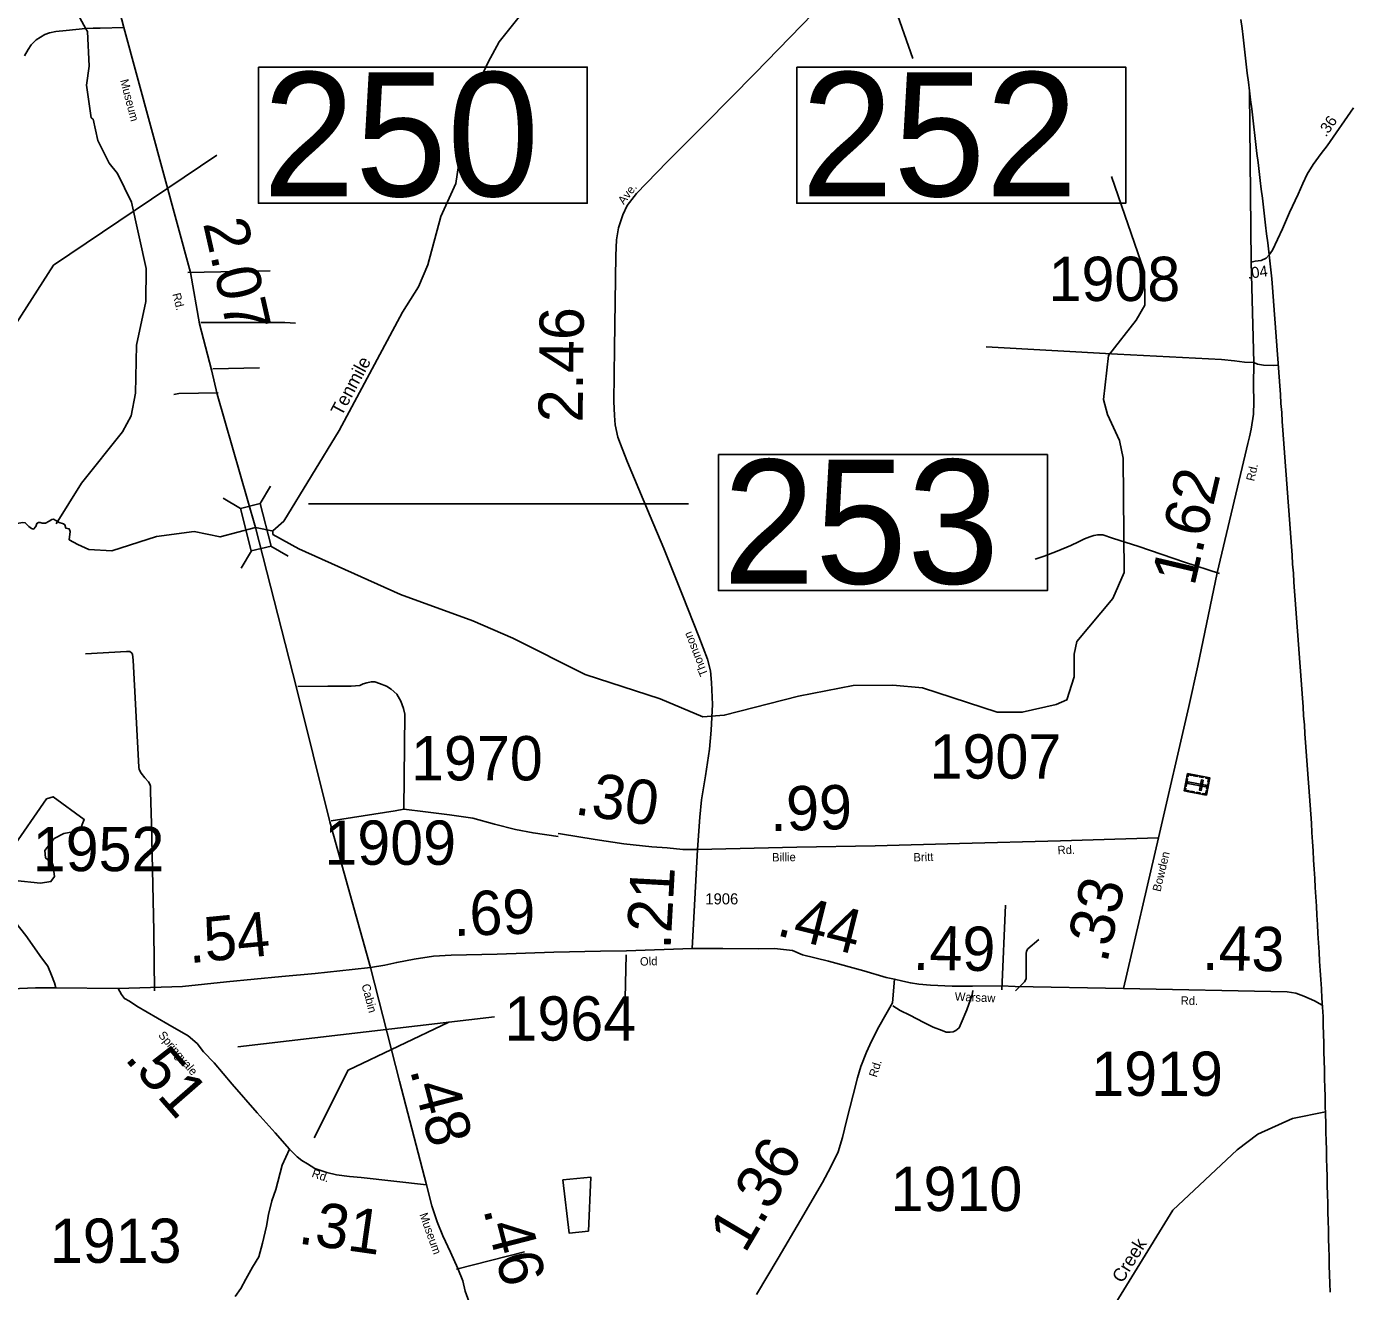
# Model space of a CAD drawing. Extents: x 2093524 to 2270757, y 289120 to 570408.
# Drawn here: x 2238619 to 2253607, y 459173 to 473454 of the extents above; entities that cross this region are included whole.
import ezdxf

# ---------------------------------------------------------------- set-up
doc = ezdxf.new("R2010")
doc.units = 0
for name, color, linetype in [('Exist Boundary Political CountyLine', 7, 'Continuous'), ('Exist Cultural Cemetery CELL', 7, 'Continuous'), ('Exist Hydrographic Creek Single Shore', 7, 'Continuous'), ('Exist Hydrographic Creek Single Shore Label', 7, 'Continuous'), ('Exist Hydrographic Lagoon', 7, 'Continuous'), ('Exist Hydrographic Misc Water Feature', 7, 'Continuous'), ('Exist Hydrographic Pond Under 1500 Sq Ft', 7, 'Continuous'), ('Exist Hydrographic Swamp Label', 7, 'Continuous'), ('Exist Road Non-System Type 51', 7, 'Continuous'), ('Exist Road Non-System Type 51 Label', 7, 'Continuous'), ('Exist Road Secondary Mileage Hundredths English Label', 7, 'Continuous'), ('Exist Road Secondary Structure Standard Bridge CELL', 7, 'Continuous'), ('Exist Road Secondary Structure Standard Bridge Number Label', 7, 'Continuous'), ('Exist Road Secondary Type 51 Attributed', 7, 'Continuous'), ('Exist Road Secondary Type 51 Label', 7, 'Continuous'), ('Exist Road Secondary Type 51 Number Label', 7, 'Continuous')]:
    doc.layers.add(name, color=color, linetype=linetype)

msp = doc.modelspace()

# ---------------------------------------------------------------- linework, layer by layer
at = {"layer": 'Exist Boundary Political CountyLine'}
for points in [[(2252336, 473534), (2252348, 473433), (2252360, 473332), (2252372, 473231), (2252384, 473130), (2252396, 473029), (2252408, 472928), (2252420, 472827), (2252432, 472727), (2252444, 472626), (2252457, 472525), (2252469, 472424), (2252481, 472323), (2252493, 472222), (2252505, 472121), (2252517, 472020), (2252529, 471919), (2252541, 471818), (2252553, 471717), (2252565, 471617), (2252578, 471516), (2252590, 471415), (2252602, 471314), (2252614, 471213), (2252626, 471112), (2252638, 471011), (2252650, 470910), (2252662, 470809), (2252674, 470708), (2252686, 470607), (2252694, 470507), (2252701, 470406), (2252708, 470305), (2252715, 470204), (2252723, 470104), (2252730, 470003), (2252737, 469902), (2252744, 469801), (2252752, 469701), (2252759, 469600), (2252766, 469499), (2252774, 469398), (2252781, 469298), (2252788, 469197), (2252796, 469096), (2252803, 468995), (2252810, 468895), (2252818, 468794), (2252825, 468693), (2252832, 468592)], [(2252832, 468592), (2252840, 468492), (2252847, 468391), (2252854, 468290), (2252862, 468190), (2252869, 468089), (2252876, 467988), (2252884, 467887), (2252891, 467786), (2252898, 467686), (2252906, 467585), (2252913, 467484), (2252920, 467384), (2252928, 467283), (2252935, 467182), (2252942, 467081), (2252949, 466980), (2252957, 466880), (2252964, 466779), (2252971, 466678), (2252978, 466578), (2252986, 466477), (2252993, 466376), (2253000, 466275), (2253008, 466175), (2253015, 466074), (2253022, 465973), (2253030, 465872), (2253037, 465772), (2253044, 465671), (2253052, 465570), (2253059, 465469), (2253066, 465369), (2253074, 465268), (2253081, 465167), (2253088, 465066), (2253096, 464966), (2253103, 464865), (2253110, 464764), (2253118, 464663), (2253125, 464563), (2253131, 464459), (2253138, 464355), (2253144, 464251), (2253150, 464147), (2253156, 464043), (2253162, 463940), (2253169, 463836), (2253175, 463732), (2253182, 463628), (2253188, 463524), (2253194, 463421), (2253200, 463317), (2253206, 463213), (2253213, 463109), (2253219, 463005), (2253225, 462901), (2253232, 462798), (2253238, 462694), (2253244, 462590), (2253250, 462486), (2253257, 462382), (2253263, 462278), (2253266, 462178), (2253268, 462078), (2253271, 461977), (2253273, 461877), (2253276, 461776), (2253278, 461676), (2253281, 461575), (2253283, 461475), (2253286, 461374), (2253288, 461274), (2253291, 461173), (2253294, 461073), (2253296, 460972), (2253298, 460872), (2253301, 460771), (2253304, 460671), (2253306, 460571), (2253309, 460470), (2253311, 460370), (2253314, 460269), (2253316, 460169), (2253319, 460068), (2253322, 459968), (2253324, 459867), (2253326, 459767), (2253329, 459666), (2253332, 459566), (2253334, 459465), (2253336, 459365), (2253339, 459264), (2253342, 459164)]]:
    msp.add_lwpolyline(points, dxfattribs=at)
at = {"layer": 'Exist Cultural Cemetery CELL'}
for points in [[(2251983, 464972), (2251946, 464777), (2251696, 464824), (2251733, 465019)], [(2251733, 464961), (2251718, 464877), (2251706, 464879), (2251722, 464963)], [(2251726, 464987), (2251738, 464985), (2251742, 465006), (2251782, 464999), (2251784, 465010), (2251733, 465019)], [(2251801, 465006), (2251844, 464998), (2251842, 464987), (2251799, 464995)], [(2251867, 464994), (2251910, 464986), (2251908, 464975), (2251865, 464983)], [(2251908, 464945), (2251890, 464948), (2251868, 464832), (2251887, 464829)], [(2251940, 464980), (2251938, 464969), (2251970, 464963), (2251962, 464923), (2251973, 464921), (2251983, 464972)], [(2251702, 464856), (2251713, 464854), (2251709, 464832), (2251749, 464825), (2251747, 464814), (2251696, 464824)], [(2251934, 464871), (2251937, 464889), (2251738, 464926), (2251735, 464908)], [(2251769, 464821), (2251811, 464813), (2251809, 464802), (2251767, 464810)], [(2251834, 464809), (2251876, 464801), (2251874, 464790), (2251832, 464798)], [(2251903, 464785), (2251906, 464796), (2251937, 464790), (2251945, 464830), (2251956, 464828), (2251946, 464777)], [(2251969, 464900), (2251960, 464849), (2251948, 464851), (2251958, 464902)]]:
    msp.add_lwpolyline(points, close=True, dxfattribs=at)
at = {"layer": 'Exist Hydrographic Creek Single Shore'}
for points in [[(2241402, 467762), (2241526, 467871), (2242151, 468892), (2242865, 470229), (2243045, 470514), (2243152, 470764), (2243297, 471309), (2243469, 471683), (2243595, 472543), (2243833, 473053), (2243956, 473280), (2244434, 473884), (2244740, 474160), (2244889, 474252), (2245230, 474379), (2245453, 474532), (2245826, 474718), (2245967, 474821), (2246396, 475314), (2246626, 475709), (2246866, 475977), (2247471, 476458)], [(2241402, 467762), (2241402, 467719), (2241695, 467556), (2242841, 467041), (2243659, 466746), (2244111, 466550), (2244930, 466140), (2245774, 465864), (2246259, 465661), (2246500, 465679), (2247339, 465895), (2247955, 466014), (2248404, 466018), (2248738, 465988), (2249581, 465712), (2249865, 465713), (2250247, 465801), (2250371, 465851), (2250453, 466111), (2250451, 466367), (2250483, 466511), (2250887, 466998), (2251018, 467291), (2251007, 468580), (2250964, 468781), (2250828, 469072), (2250785, 469243), (2250839, 469738), (2251153, 470138), (2251251, 470307), (2251248, 470681), (2250873, 471761)], [(2237779, 467595), (2238216, 467783), (2238464, 467836), (2238577, 467853), (2238605, 467851), (2238644, 467808), (2238674, 467787), (2238698, 467780), (2238723, 467808), (2238736, 467844), (2238755, 467854), (2238774, 467856), (2238794, 467845), (2238834, 467847), (2238875, 467870), (2238903, 467888), (2238924, 467892), (2238948, 467878), (2238986, 467853)], [(2241205, 467798), (2240805, 467692), (2240513, 467751), (2240088, 467697), (2239582, 467533), (2239323, 467548), (2239198, 467606), (2239099, 467659), (2239112, 467753), (2239102, 467782), (2239062, 467792), (2239052, 467829), (2239036, 467841), (2238986, 467853)], [(2241410, 467756), (2241205, 467798)], [(2250049, 458494), (2250406, 458539), (2250580, 458615), (2250730, 458733), (2251568, 460090), (2252295, 460771), (2252527, 460947), (2252917, 461126), (2253290, 461202)]]:
    msp.add_lwpolyline(points, dxfattribs=at)
at = {"layer": 'Exist Hydrographic Lagoon'}
msp.add_lwpolyline([(2244677, 460435), (2244994, 460463), (2244966, 459855), (2244747, 459832)], close=True, dxfattribs=at)
at = {"layer": 'Exist Hydrographic Misc Water Feature'}
msp.add_lwpolyline([(2238953, 467840), (2239240, 468300), (2239702, 468878), (2239801, 469057), (2239849, 469315), (2239861, 469856), (2239965, 470349), (2239970, 470723), (2239806, 471471), (2239645, 471795), (2239553, 471912), (2239425, 472167), (2239373, 472407), (2239348, 472424), (2239295, 472793), (2239327, 473005), (2239307, 473397), (2239287, 473429), (2239197, 473594), (2239122, 473649), (2238979, 473845)], dxfattribs=at)
at = {"layer": 'Exist Hydrographic Pond Under 1500 Sq Ft'}
msp.add_lwpolyline([(2238378, 463762), (2238461, 463780), (2238486, 463812), (2238778, 463783), (2238894, 463801), (2238935, 463859), (2238917, 464000), (2238833, 464068), (2238824, 464150), (2238932, 464285), (2239039, 464342), (2239222, 464378), (2239271, 464502), (2238919, 464758), (2238845, 464733), (2238450, 464164), (2238243, 464020), (2238243, 463919), (2238378, 463762)], dxfattribs=at)
at = {"layer": 'Exist Road Non-System Type 51'}
for p, q in [((2240442, 470678), (2241372, 470696)), ((2240723, 469591), (2241249, 469601)), ((2249676, 463533), (2249636, 462577)), ((2245393, 462974), (2245378, 462324)), ((2243475, 459424), (2244245, 459619))]:
    msp.add_line(p, q, dxfattribs=at)
for points in [[(2240587, 470111), (2241535, 470113), (2241658, 470104)], [(2249457, 469836), (2250941, 469754), (2252115, 469694), (2252263, 469679), (2252375, 469665), (2252480, 469659)], [(2240284, 469300), (2240338, 469310), (2240785, 469318)], [(2250010, 467440), (2250112, 467473), (2250261, 467532), (2250415, 467593), (2250502, 467638), (2250568, 467670), (2250628, 467693), (2250674, 467707), (2250718, 467717), (2250776, 467714), (2250886, 467679), (2251182, 467585), (2251698, 467408), (2252095, 467279)], [(2239284, 466373), (2239746, 466397), (2239774, 466397), (2239786, 466397), (2239806, 466383), (2239816, 466367), (2239822, 466301), (2239888, 465092), (2239889, 465066), (2239915, 465026), (2239955, 464971), (2239998, 464927), (2240010, 464901), (2240020, 464877), (2240019, 464813), (2240031, 464456), (2240055, 463240), (2240065, 462567)], [(2242881, 464617), (2242892, 465690), (2242877, 465754), (2242847, 465836), (2242802, 465916), (2242736, 465971), (2242686, 466005), (2242607, 466038), (2242551, 466056), (2242513, 466055), (2242463, 466043), (2242422, 466032), (2242383, 466014), (2242284, 466007), (2242022, 466005), (2241682, 466003)], [(2242060, 464488), (2242781, 464598), (2242881, 464617)], [(2242881, 464617), (2243125, 464589), (2243395, 464555), (2243659, 464515), (2243904, 464447), (2244140, 464389), (2244340, 464349), (2244625, 464309)], [(2249790, 462568), (2249846, 462625), (2249873, 462649), (2249891, 462669), (2249909, 462701), (2249910, 462781), (2249911, 462989), (2249914, 463013), (2249930, 463041), (2250053, 463146)], [(2248404, 462397), (2248485, 462344), (2248597, 462291), (2248755, 462210), (2248860, 462157), (2248960, 462118), (2249006, 462102), (2249048, 462099), (2249084, 462105), (2249114, 462119), (2249152, 462149), (2249177, 462202), (2249238, 462354), (2249281, 462470), (2249299, 462521), (2249308, 462572)]]:
    msp.add_lwpolyline(points, dxfattribs=at)
at = {"layer": 'Exist Road Non-System Type 51 Label'}
msp.add_lwpolyline([(2252757, 469631), (2252700, 469628), (2252590, 469631), (2252523, 469642), (2252480, 469659)], dxfattribs=at)
at = {"layer": 'Exist Road Secondary Structure Standard Bridge CELL'}
for p, q in [((2241375, 468264), (2241259, 468070)), ((2240840, 468129), (2241034, 468013)), ((2241160, 467534), (2241043, 467339)), ((2241379, 467589), (2241573, 467473))]:
    msp.add_line(p, q, dxfattribs=at)
msp.add_lwpolyline([(2241259, 468070), (2241380, 467589), (2241155, 467533), (2241034, 468013)], close=True, dxfattribs=at)
at = {"layer": 'Exist Road Secondary Structure Standard Bridge Number Label'}
for p, q in [((2247632, 475936), (2248629, 473093)), ((2241804, 468066), (2246097, 468066))]:
    msp.add_line(p, q, dxfattribs=at)
for points in [[(2241237, 472996), (2244953, 472996), (2244953, 471459), (2241237, 471459)], [(2247318, 472996), (2251034, 472996), (2251034, 471459), (2247318, 471459)], [(2246433, 468622), (2250149, 468622), (2250149, 467085), (2246433, 467085)]]:
    msp.add_lwpolyline(points, close=True, dxfattribs=at)
msp.add_lwpolyline([(2236965, 467708), (2238923, 470758), (2240769, 472001)], dxfattribs=at)
at = {"layer": 'Exist Road Secondary Type 51 Attributed'}
for p, q in [((2238897, 476560), (2239717, 473443)), ((2251405, 464296), (2251010, 462593)), ((2246197, 464163), (2246136, 463044)), ((2239652, 462594), (2238948, 462601))]:
    msp.add_line(p, q, dxfattribs=at)
for points in [[(2247896, 474008), (2246847, 472926), (2246286, 472358), (2245856, 471925), (2245507, 471570), (2245402, 471433), (2245353, 471329), (2245304, 471182), (2245281, 471044), (2245275, 470870), (2245261, 469821), (2245253, 469219), (2245260, 469063), (2245268, 468957), (2245297, 468819), (2245345, 468690), (2245408, 468534), (2245661, 467925), (2245816, 467562), (2246028, 467034), (2246212, 466566), (2246310, 466311), (2246343, 466181), (2246354, 466049), (2246368, 465800), (2246350, 465508), (2246334, 465296), (2246288, 464993), (2246241, 464723), (2246222, 464529), (2246197, 464163)], [(2239717, 473443), (2239451, 473437), (2239372, 473435), (2239284, 473431), (2239067, 473410), (2238948, 473396), (2238879, 473384), (2238824, 473364), (2238776, 473335), (2238728, 473302), (2238671, 473249), (2238636, 473196), (2238597, 473124)], [(2239717, 473443), (2240471, 470676), (2240573, 470098), (2240709, 469577), (2240771, 469304), (2241205, 467798)], [(2252434, 472717), (2252453, 470795), (2252480, 469659), (2252478, 469400), (2252481, 469217), (2252478, 469079), (2252452, 468907), (2252433, 468822), (2252413, 468746), (2252382, 468620), (2252069, 467286), (2251850, 466237), (2251746, 465778), (2251405, 464296)], [(2252654, 470876), (2252692, 470929), (2252804, 471169), (2252885, 471353), (2252981, 471561), (2253034, 471682), (2253085, 471787), (2253153, 471895), (2253243, 472020), (2253310, 472108), (2253607, 472537)], [(2252654, 470876), (2252622, 470838), (2252563, 470813), (2252496, 470804), (2252453, 470795)], [(2241205, 467798), (2241668, 465989), (2242046, 464475), (2242505, 462832)], [(2237166, 465117), (2237184, 465091), (2237319, 464917), (2237371, 464864), (2237561, 464633), (2237803, 464378), (2237937, 464193), (2238088, 463958), (2238259, 463658), (2238443, 463406), (2238609, 463190), (2238787, 462940), (2238859, 462846), (2238901, 462745), (2238935, 462656), (2238948, 462601)], [(2246197, 464163), (2246031, 464164), (2245855, 464180), (2245681, 464191), (2245367, 464228), (2245043, 464276), (2244650, 464338), (2244625, 464342)], [(2246197, 464163), (2247320, 464189), (2248205, 464204), (2249158, 464230), (2250296, 464261), (2251405, 464296)], [(2246136, 463044), (2245396, 463017), (2245103, 463013), (2244573, 463003), (2243934, 462981), (2243416, 462970), (2243214, 462958), (2242996, 462924), (2242801, 462888), (2242667, 462858), (2242505, 462832)], [(2248424, 462700), (2248329, 462719), (2248078, 462791), (2247677, 462902), (2247383, 462975), (2247270, 463024), (2247068, 463046), (2246887, 463042), (2246482, 463046), (2246136, 463044)], [(2242505, 462832), (2242295, 462806), (2241880, 462763), (2241503, 462727), (2240876, 462668), (2240380, 462617), (2240020, 462605), (2239652, 462594)], [(2242505, 462832), (2242830, 461546), (2243135, 460377)], [(2248424, 462700), (2248401, 462430), (2248324, 462299), (2248245, 462160), (2248162, 461998), (2248105, 461876), (2248043, 461713), (2248004, 461585), (2247957, 461392), (2247882, 461098), (2247835, 460910), (2247785, 460748), (2247704, 460579), (2247609, 460404), (2247359, 459978), (2247107, 459547), (2246864, 459137)], [(2251010, 462593), (2249787, 462615), (2249633, 462624), (2249305, 462619), (2249073, 462621), (2248831, 462631), (2248697, 462642), (2248603, 462656), (2248515, 462677), (2248424, 462700)], [(2238948, 462601), (2238718, 462601), (2238538, 462595), (2238410, 462580), (2238264, 462549), (2238035, 462489), (2237706, 462381), (2237397, 462282), (2237106, 462208), (2236779, 462131), (2236497, 462085), (2236282, 462045)], [(2239652, 462594), (2239692, 462524), (2239724, 462480), (2239782, 462452), (2239863, 462393), (2240215, 462189), (2240444, 462058), (2240545, 461973), (2240616, 461878), (2240739, 461753), (2240941, 461513), (2241222, 461191), (2241427, 460963), (2241588, 460781)], [(2253255, 462407), (2253166, 462455), (2253047, 462507), (2252955, 462539), (2252857, 462555), (2251010, 462593)], [(2240977, 459115), (2241041, 459208), (2241096, 459310), (2241172, 459446), (2241243, 459564), (2241283, 459720), (2241328, 459909), (2241353, 460041), (2241388, 460195), (2241433, 460323), (2241507, 460599), (2241588, 460781)], [(2241588, 460781), (2241676, 460693), (2241730, 460652), (2241792, 460612), (2241876, 460563), (2242009, 460516), (2242121, 460491), (2242267, 460470), (2242397, 460461), (2243135, 460377)], [(2243135, 460377), (2243195, 460140), (2243257, 459958), (2243322, 459800), (2243409, 459616), (2243490, 459434), (2243545, 459293), (2243575, 459177), (2243604, 459094), (2243642, 458974), (2243725, 458645), (2243816, 458240), (2243867, 458049)]]:
    msp.add_lwpolyline(points, dxfattribs=at)
at = {"layer": 'Exist Road Secondary Type 51 Number Label'}
msp.add_line((2241006, 461936), (2243905, 462272), dxfattribs=at)
msp.add_lwpolyline([(2241869, 460906), (2242252, 461673), (2243390, 462212)], dxfattribs=at)

# ---------------------------------------------------------------- texts
at = {"layer": 'Exist Hydrographic Creek Single Shore Label'}
msp.add_text('Creek', height=150, rotation=58.311, dxfattribs=at).set_placement((2250997, 459259))
at = {"layer": 'Exist Hydrographic Swamp Label'}
msp.add_text('Tenmile', height=150, rotation=61.8956, dxfattribs=at).set_placement((2242178, 469047))
at = {"layer": 'Exist Road Secondary Mileage Hundredths English Label'}
for s, height, rotation, p in [('.36', 125, 55.3614, (2253297, 472200)), ('2.07', 500, 282.8088, (2240611, 471233)), ('.04', 125, 7.7652, (2252415, 470604)), ('2.46', 500, 89.2654, (2244899, 468982)), ('1.62', 500, 76.7937, (2251809, 467125)), ('.30', 500, 351.6715, (2244798, 464562)), ('.99', 500, 1.5541, (2247020, 464370)), ('.21', 500, 86.8649, (2245892, 463029)), ('.33', 500, 76.9529, (2250822, 462869)), ('.69', 500, 1.9102, (2243444, 463185)), ('.44', 500, 345.9895, (2247075, 463199)), ('.54', 500, 5.5802, (2240459, 462878)), ('.49', 500, 358.9769, (2248628, 462805)), ('.43', 500, 358.8216, (2251894, 462805)), ('.51', 500, 311.1129, (2239715, 461799)), ('.48', 500, 284.6376, (2242947, 461676)), ('1.36', 500, 59.3791, (2246734, 459591)), ('.31', 500, 351.9666, (2241676, 459716)), ('.46', 500, 284.4587, (2243775, 460100))]:
    msp.add_text(s, height=height, rotation=rotation, dxfattribs=at).set_placement(p)
at = {"layer": 'Exist Road Secondary Structure Standard Bridge Number Label'}
for s, p in [('250', (2241287, 471538)), ('252', (2247368, 471538)), ('253', (2246483, 467164))]:
    msp.add_text(s, height=1400, dxfattribs=at).set_placement(p)
at = {"layer": 'Exist Road Secondary Type 51 Label'}
for s, rotation, p in [('Museum', 284.6863, (2239675, 472846)), ('Ave.', 52.5293, (2245365, 471437)), ('Rd.', 284.3313, (2240265, 470433)), ('Rd.', 76.7937, (2252485, 468315)), ('Thomson', 111.5359, (2246319, 466140)), ('Rd.', 1.8186, (2250266, 464108)), ('Billie', 0.7775, (2247040, 464027)), ('Britt', 1.5541, (2248638, 464027)), ('Bowden', 76.75, (2251427, 463680)), ('Old', 2.0298, (2245549, 462850)), ('Cabin', 284.7515, (2242402, 462632)), ('Warsaw', 357.6137, (2249102, 462456)), ('Rd.', 358.6086, (2251654, 462411)), ('Springvale', 310.0405, (2240101, 462063)), ('Rd.', 72.6213, (2248221, 461584)), ('Rd.', 340.5047, (2241833, 460470)), ('Museum', 289.7357, (2243055, 460041))]:
    msp.add_text(s, height=95, rotation=rotation, dxfattribs=at).set_placement(p)
at = {"layer": 'Exist Road Secondary Type 51 Number Label'}
for s, height, p in [('1908', 500, (2250163, 470355)), ('1970', 500, (2242962, 464943)), ('1907', 500, (2248819, 464963)), ('1909', 500, (2241983, 463990)), ('1952', 500, (2238689, 463918)), ('1906', 125, (2246286, 463543)), ('1964', 500, (2244017, 462005)), ('1919', 500, (2250645, 461381)), ('1910', 500, (2248379, 460081)), ('1913', 500, (2238882, 459496))]:
    msp.add_text(s, height=height, dxfattribs=at).set_placement(p)

doc.saveas('drawing.dxf')
